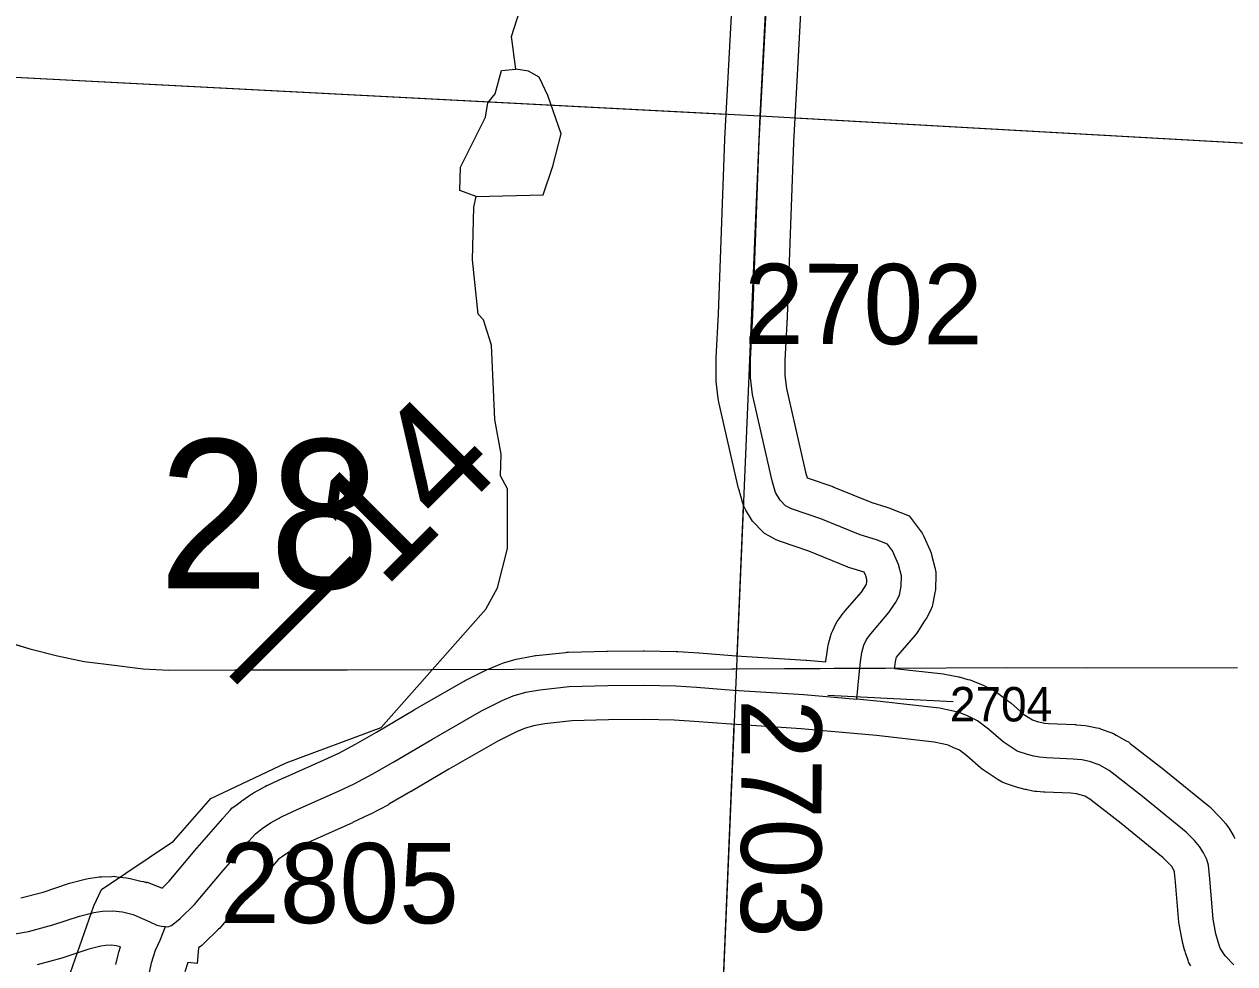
# Model space of a CAD drawing. Extents: x -157.2 to -99.3, y 12.2 to 46.2.
# Drawn here: x -126.82 to -125.764, y 17.656 to 18.476 of the extents above; entities that cross this region are included whole.
import ezdxf

# ---------------------------------------------------------------- set-up
doc = ezdxf.new("R2010")
doc.units = 0
for name, color, linetype in [('tdCoHydroRiver', 7, 'Continuous'), ('tdCoPriCL', 7, 'Continuous'), ('tdCoPriNonDiv', 7, 'Continuous'), ('tdCoPriNonDivCL', 7, 'Continuous'), ('tdCoSecRdNmbr', 7, 'Continuous'), ('tdCoSecRteBand', 7, 'Continuous'), ('tdCoSecRteCL', 7, 'Continuous'), ('tdCoSectLine', 7, 'Continuous'), ('tdCoSectLinePart', 7, 'Continuous'), ('tdCoSectNmbr', 7, 'Continuous'), ('tdCoSurfGravel', 7, 'Continuous'), ('tdStHwyPriRefPost1', 7, 'Continuous')]:
    doc.layers.add(name, color=color, linetype=linetype)

msp = doc.modelspace()

# ---------------------------------------------------------------- linework, layer by layer
at = {"layer": 'tdCoHydroRiver'}
for points in [[(-126.3915, 18.4367), (-126.3954, 18.4652), (-126.3884, 18.4871), (-126.375, 18.5135), (-126.3601, 18.5399), (-126.2665, 18.6114), (-126.2501, 18.6346), (-126.2434, 18.647), (-126.2412, 18.6691), (-126.2102, 18.7581), (-126.2062, 18.7864), (-126.2041, 18.8621), (-126.2095, 18.8923)], [(-126.4262, 18.3256), (-126.3678, 18.3271), (-126.3592, 18.3521), (-126.3521, 18.3803), (-126.3637, 18.4138), (-126.3711, 18.4298), (-126.3805, 18.4348), (-126.3915, 18.4367)], [(-126.4179, 18.3948), (-126.416, 18.4074), (-126.4094, 18.4151), (-126.4041, 18.4354), (-126.3915, 18.4367)], [(-126.4262, 18.3256), (-126.4403, 18.3307), (-126.4397, 18.3512), (-126.4179, 18.3948)], [(-126.782, 17.643), (-126.7596, 17.707), (-126.7529, 17.7211), (-126.6902, 17.7634), (-126.6575, 17.8004), (-126.5919, 17.8316), (-126.509, 17.8624), (-126.4176, 17.9655), (-126.4076, 17.9842), (-126.3987, 18.0186), (-126.3988, 18.0707), (-126.4048, 18.0819), (-126.4043, 18.1009), (-126.4097, 18.131), (-126.4126, 18.1958), (-126.4184, 18.2133), (-126.4198, 18.2181), (-126.4244, 18.223), (-126.4294, 18.2705), (-126.4281, 18.3162), (-126.4262, 18.3256)]]:
    msp.add_lwpolyline(points, dxfattribs=at)
at = {"layer": 'tdCoPriCL'}
msp.add_lwpolyline([(-126.843, 17.9394), (-126.8155, 17.931), (-126.7913, 17.9248), (-126.7679, 17.9201), (-126.7487, 17.9177), (-126.7166, 17.9137), (-126.6942, 17.9123), (-126.6367, 17.9127), (-126.5386, 17.9127), (-126.3931, 17.9132), (-126.2031, 17.9137), (-126.2002, 17.9137), (-126.126, 17.914), (-126.092, 17.9142), (-126.069, 17.9143), (-125.9632, 17.9147), (-125.8934, 17.9145), (-125.762, 17.9147)], dxfattribs=at)
at = {"layer": 'tdCoPriNonDiv'}
msp.add_lwpolyline([(-126.8439, 17.9396), (-126.8155, 17.931), (-126.7913, 17.9248), (-126.7679, 17.9201), (-126.7487, 17.9177), (-126.7166, 17.9137), (-126.6942, 17.9123), (-126.6367, 17.9127), (-126.5386, 17.9127), (-126.3931, 17.9132), (-126.2031, 17.9137), (-126.2002, 17.9137), (-126.1143, 17.9141), (-126.069, 17.9143), (-125.9632, 17.9147), (-125.8934, 17.9145), (-125.762, 17.9147)], dxfattribs=at)
at = {"layer": 'tdCoPriNonDivCL'}
msp.add_lwpolyline([(-126.843, 17.9394), (-126.8155, 17.931), (-126.7913, 17.9248), (-126.7679, 17.9201), (-126.7487, 17.9177), (-126.7166, 17.9137), (-126.6942, 17.9123), (-126.6367, 17.9127), (-126.5386, 17.9127), (-126.3931, 17.9132), (-126.2002, 17.9137), (-126.126, 17.914), (-126.092, 17.9142), (-126.069, 17.9143), (-125.9632, 17.9147), (-125.8934, 17.9145), (-125.762, 17.9147)], dxfattribs=at)
msp.add_lwpolyline([(-126.843, 17.9394), (-126.8155, 17.931), (-126.7913, 17.9248), (-126.7679, 17.9201), (-126.7487, 17.9177), (-126.7166, 17.9137), (-126.6942, 17.9123), (-126.6367, 17.9127), (-126.5386, 17.9127), (-126.3931, 17.9132), (-126.2002, 17.9137), (-126.126, 17.914), (-126.092, 17.9142), (-126.069, 17.9143), (-125.9632, 17.9147), (-125.8934, 17.9145), (-125.762, 17.9147)], dxfattribs=at)
at = {"layer": 'tdCoSecRdNmbr'}
msp.add_line((-126.0102, 17.8849), (-126.1195, 17.8904), dxfattribs=at)
at = {"layer": 'tdCoSecRteBand'}
for points in [[(-126.8232, 17.7138), (-126.8037, 17.7189), (-126.7817, 17.7263), (-126.7807, 17.7266), (-126.7796, 17.7269), (-126.7671, 17.7301), (-126.7657, 17.7304), (-126.7644, 17.7307), (-126.7568, 17.7319), (-126.7548, 17.7322), (-126.7528, 17.7323), (-126.744, 17.7325), (-126.7418, 17.7326), (-126.7396, 17.7323), (-126.7312, 17.7313), (-126.7295, 17.7311), (-126.7278, 17.7307), (-126.7185, 17.7285), (-126.7162, 17.728), (-126.714, 17.7271), (-126.7138, 17.727), (-126.7135, 17.7278), (-126.7, 17.7224), (-126.6939, 17.7284), (-126.6696, 17.7571), (-126.6695, 17.7573), (-126.6694, 17.7574), (-126.6472, 17.7831), (-126.6469, 17.7834), (-126.6465, 17.7838), (-126.6406, 17.7902), (-126.6388, 17.7922), (-126.6366, 17.7938), (-126.6307, 17.7983), (-126.6302, 17.7986), (-126.6297, 17.799), (-126.6225, 17.8039), (-126.6214, 17.8047), (-126.6202, 17.8054), (-126.6101, 17.811), (-126.609, 17.8117), (-126.6078, 17.8122), (-126.5947, 17.8181), (-126.5946, 17.8182), (-126.5945, 17.8182), (-126.5586, 17.8341), (-126.546, 17.8401), (-126.5313, 17.8479), (-126.5131, 17.8584), (-126.4802, 17.8778), (-126.48, 17.8779), (-126.4799, 17.878), (-126.4365, 17.9029), (-126.4358, 17.9033), (-126.4351, 17.9036), (-126.4171, 17.9127), (-126.416, 17.9133), (-126.4149, 17.9137), (-126.4053, 17.9177), (-126.4038, 17.9183), (-126.4023, 17.9188), (-126.3912, 17.922), (-126.3897, 17.9224), (-126.3881, 17.9227), (-126.3758, 17.9249), (-126.3747, 17.9251), (-126.3737, 17.9252), (-126.348, 17.9279), (-126.3469, 17.928), (-126.3457, 17.9281), (-126.3122, 17.929), (-126.3119, 17.9291), (-126.3115, 17.9291), (-126.2805, 17.9293), (-126.2801, 17.9293), (-126.2797, 17.9293), (-126.2516, 17.9288), (-126.2509, 17.9288), (-126.2501, 17.9287), (-126.2319, 17.9275), (-126.2317, 17.9275), (-126.2316, 17.9275), (-126.1995, 17.925), (-126.1385, 17.9211), (-126.1381, 17.9211), (-126.1378, 17.9211), (-126.1212, 17.9196), (-126.1208, 17.9228), (-126.1208, 17.9234), (-126.1207, 17.9241), (-126.1194, 17.9322), (-126.1192, 17.9339), (-126.1187, 17.9355), (-126.117, 17.9419), (-126.1163, 17.9446), (-126.1151, 17.947), (-126.1127, 17.9522), (-126.1114, 17.9549), (-126.1096, 17.9573), (-126.1059, 17.9622), (-126.1053, 17.963), (-126.1046, 17.9638), (-126.0901, 17.9806), (-126.0861, 17.9868), (-126.0856, 17.9878), (-126.0854, 17.989), (-126.0853, 17.9914), (-126.0862, 17.9946), (-126.0876, 17.9979), (-126.1001, 18.0017), (-126.1014, 18.0021), (-126.1026, 18.0026), (-126.136, 18.0163), (-126.1607, 18.0247), (-126.163, 18.0254), (-126.1651, 18.0265), (-126.1703, 18.0292), (-126.1747, 18.0315), (-126.1781, 18.0351), (-126.1828, 18.0401), (-126.1851, 18.0425), (-126.1868, 18.0454), (-126.1908, 18.0521), (-126.1927, 18.0554), (-126.1938, 18.0591), (-126.1968, 18.0695), (-126.197, 18.0703), (-126.1972, 18.071), (-126.2144, 18.1463), (-126.2148, 18.1479), (-126.215, 18.1495), (-126.2167, 18.1643), (-126.2169, 18.166), (-126.2169, 18.1678), (-126.2169, 18.1833), (-126.2169, 18.1841), (-126.2169, 18.1848), (-126.2149, 18.2233), (-126.2092, 18.3753), (-126.2092, 18.3755), (-126.2092, 18.3758), (-126.2006, 18.5372)], [(-126.1407, 18.5341), (-126.1493, 18.3728), (-126.155, 18.2209), (-126.155, 18.2207), (-126.155, 18.2205), (-126.1569, 18.1825), (-126.1569, 18.1695), (-126.1556, 18.1581), (-126.1389, 18.0852), (-126.1374, 18.0801), (-126.1159, 18.0729), (-126.115, 18.0726), (-126.1141, 18.0722), (-126.0811, 18.0587), (-126.068, 18.0546), (-126.0671, 18.0543), (-126.0662, 18.054), (-126.0565, 18.0503), (-126.0484, 18.0471), (-126.0432, 18.0401), (-126.039, 18.0344), (-126.0371, 18.0318), (-126.0357, 18.0289), (-126.0303, 18.0168), (-126.0292, 18.0144), (-126.0286, 18.0118), (-126.0261, 18.0019), (-126.0251, 17.9979), (-126.0252, 17.9938), (-126.0255, 17.9849), (-126.0255, 17.9826), (-126.026, 17.9802), (-126.0275, 17.9723), (-126.0283, 17.968), (-126.0303, 17.964), (-126.0335, 17.9579), (-126.0342, 17.9566), (-126.035, 17.9554), (-126.0409, 17.9463), (-126.042, 17.9445), (-126.0433, 17.943), (-126.0585, 17.9254), (-126.0598, 17.9237), (-126.0598, 17.9237), (-126.0604, 17.9215), (-126.0612, 17.9157), (-126.0614, 17.914), (-126.0186, 17.9091), (-126.0173, 17.909), (-126.0159, 17.9087), (-126.0053, 17.9065), (-126.0046, 17.9063), (-126.0039, 17.9062), (-125.9973, 17.9044), (-125.9952, 17.9039), (-125.9932, 17.9031), (-125.9855, 17.8998), (-125.9848, 17.8995), (-125.984, 17.8992), (-125.9759, 17.8952), (-125.9734, 17.894), (-125.9711, 17.8923), (-125.9615, 17.8852), (-125.9606, 17.8845), (-125.9597, 17.8838), (-125.9484, 17.8739), (-125.941, 17.8691), (-125.9368, 17.8677), (-125.9329, 17.8667), (-125.9305, 17.8662), (-125.9269, 17.8659), (-125.9041, 17.8649), (-125.9033, 17.8649), (-125.9024, 17.8648), (-125.895, 17.8641), (-125.8933, 17.8639), (-125.8917, 17.8635), (-125.8848, 17.8621), (-125.8829, 17.8617), (-125.8811, 17.861), (-125.8727, 17.8581), (-125.8702, 17.8572), (-125.8678, 17.8558), (-125.8592, 17.8509), (-125.8573, 17.8498), (-125.8556, 17.8485), (-125.8265, 17.8258), (-125.8263, 17.8256), (-125.8261, 17.8254), (-125.7878, 17.7943), (-125.7866, 17.7934), (-125.7855, 17.7923), (-125.7784, 17.7851), (-125.7776, 17.7843), (-125.7768, 17.7834), (-125.7724, 17.7783), (-125.7708, 17.7764), (-125.7695, 17.7743), (-125.7661, 17.7687), (-125.7652, 17.7672), (-125.7644, 17.7656)], [(-125.9982, 17.8377), (-126.0046, 17.8425), (-126.0095, 17.8448), (-126.0144, 17.8469), (-126.0183, 17.8479), (-126.0268, 17.8497), (-126.0769, 17.8554), (-126.0968, 17.8572), (-126.1267, 17.8598), (-126.1266, 17.8598), (-126.1267, 17.8598), (-126.1427, 17.8613), (-126.2035, 17.8652), (-126.2037, 17.8652), (-126.2039, 17.8652), (-126.236, 17.8677), (-126.2534, 17.8688), (-126.2804, 17.8693), (-126.3108, 17.8691), (-126.3428, 17.8681), (-126.3663, 17.8656), (-126.376, 17.8639), (-126.384, 17.8616), (-126.391, 17.8587), (-126.4073, 17.8505), (-126.4499, 17.826), (-126.4828, 17.8066), (-126.4829, 17.8066), (-126.483, 17.8065), (-126.5017, 17.7957), (-126.5022, 17.7954), (-126.5027, 17.7951), (-126.5184, 17.7867), (-126.5191, 17.7864), (-126.5197, 17.7861), (-126.5333, 17.7797), (-126.5336, 17.7795), (-126.5339, 17.7794), (-126.5701, 17.7634), (-126.5819, 17.7581), (-126.5896, 17.7537), (-126.5951, 17.7499), (-126.5984, 17.7475), (-126.6021, 17.7434), (-126.6239, 17.7183), (-126.6489, 17.6886), (-126.6498, 17.6875), (-126.6509, 17.6865), (-126.6632, 17.6744), (-126.6643, 17.6733), (-126.6655, 17.6724), (-126.6683, 17.6702), (-126.6693, 17.6566), (-126.6777, 17.6573), (-126.6802, 17.6492)], [(-125.8028, 17.6544), (-125.8045, 17.6571), (-125.8055, 17.6601), (-125.8075, 17.6658), (-125.8079, 17.6671), (-125.8082, 17.6684), (-125.81, 17.6753), (-125.8102, 17.676), (-125.8103, 17.6768), (-125.8128, 17.6893), (-125.8131, 17.691), (-125.8132, 17.6926), (-125.8162, 17.7276), (-125.8171, 17.7363), (-125.8171, 17.7365), (-125.8183, 17.739), (-125.8195, 17.7411), (-125.8216, 17.7435), (-125.8269, 17.7488), (-125.8637, 17.7787), (-125.8908, 17.7999), (-125.8952, 17.8024), (-125.8993, 17.8038), (-125.9026, 17.8045), (-125.9075, 17.805), (-125.9301, 17.806), (-125.9307, 17.806), (-125.9313, 17.806), (-125.9372, 17.8065), (-125.9389, 17.8067), (-125.9406, 17.807), (-125.9456, 17.808), (-125.9464, 17.8082), (-125.9472, 17.8084), (-125.9529, 17.8099), (-125.9539, 17.8101), (-125.9548, 17.8104), (-125.9637, 17.8134), (-125.9675, 17.8146), (-125.9708, 17.8168), (-125.9831, 17.8249), (-125.9847, 17.826), (-125.9862, 17.8273), (-125.9982, 17.8377)], [(-126.7403, 17.6557), (-126.7384, 17.6641), (-126.7381, 17.6652), (-126.7378, 17.6663), (-126.7363, 17.6711), (-126.74, 17.6719), (-126.7445, 17.6725), (-126.7492, 17.6723), (-126.7535, 17.6716), (-126.7638, 17.669), (-126.7857, 17.6617), (-126.7866, 17.6614), (-126.7875, 17.6612), (-126.8089, 17.6555)]]:
    msp.add_lwpolyline(points, dxfattribs=at)
at = {"layer": 'tdCoSecRteCL'}
for points in [[(-126.0941, 17.8871), (-126.0925, 17.9058), (-126.0916, 17.9142), (-126.091, 17.9196), (-126.0898, 17.9277), (-126.088, 17.9341), (-126.0856, 17.9393), (-126.0819, 17.9442), (-126.0661, 17.9626), (-126.0602, 17.9717), (-126.057, 17.9779), (-126.0555, 17.9858), (-126.0552, 17.9946), (-126.0577, 18.0045), (-126.0631, 18.0166), (-126.0673, 18.0223), (-126.0769, 18.026), (-126.0912, 18.0304), (-126.1255, 18.0445), (-126.1512, 18.0531), (-126.1563, 18.0558), (-126.161, 18.0607), (-126.165, 18.0674), (-126.1679, 18.0777), (-126.1852, 18.153), (-126.1869, 18.1678), (-126.1869, 18.1833), (-126.1849, 18.222), (-126.1793, 18.3742), (-126.1706, 18.5357)], [(-126.697, 17.6888), (-126.695, 17.6886), (-126.6918, 17.6898), (-126.6842, 17.6959), (-126.6719, 17.7079), (-126.6467, 17.7378), (-126.6245, 17.7634), (-126.6186, 17.7698), (-126.6127, 17.7743), (-126.6055, 17.7792), (-126.5954, 17.7849), (-126.5823, 17.7908), (-126.5461, 17.8068), (-126.5325, 17.8132), (-126.5167, 17.8216), (-126.498, 17.8325), (-126.4649, 17.852), (-126.4215, 17.8769), (-126.4035, 17.886), (-126.3939, 17.8899), (-126.3828, 17.8931), (-126.3705, 17.8954), (-126.3449, 17.8981), (-126.3113, 17.8991), (-126.2802, 17.8993), (-126.2521, 17.8988), (-126.2339, 17.8976), (-126.2016, 17.8951), (-126.1404, 17.8912), (-126.0941, 17.8871)], [(-125.7653, 17.6554), (-125.773, 17.6631), (-125.7772, 17.67), (-125.7791, 17.6756), (-125.7809, 17.6825), (-125.7833, 17.6951), (-125.7863, 17.7304), (-125.7875, 17.7422), (-125.789, 17.7472), (-125.7917, 17.7531), (-125.7952, 17.7587), (-125.7996, 17.7639), (-125.8068, 17.7711), (-125.845, 17.8021), (-125.8741, 17.8248), (-125.8827, 17.8298), (-125.8911, 17.8327), (-125.898, 17.8342), (-125.9054, 17.8349), (-125.9288, 17.8359), (-125.9347, 17.8364), (-125.9397, 17.8374), (-125.9453, 17.8389), (-125.9542, 17.8418), (-125.9666, 17.85), (-125.9794, 17.8611), (-125.989, 17.8682), (-125.9971, 17.8722), (-126.0048, 17.8754), (-126.0114, 17.8771), (-126.022, 17.8793), (-126.0738, 17.8852), (-126.0941, 17.8871)], [(-127.2006, 17.6935), (-127.1917, 17.6941), (-127.0992, 17.6912), (-127.0386, 17.6872), (-126.9722, 17.6843), (-126.879, 17.6813), (-126.8492, 17.6808), (-126.8388, 17.6811), (-126.8284, 17.6823), (-126.8166, 17.6845), (-126.7952, 17.6902), (-126.7722, 17.6978), (-126.7596, 17.701), (-126.752, 17.7023), (-126.7431, 17.7025), (-126.7347, 17.7015), (-126.7254, 17.6993), (-126.7199, 17.6971), (-126.7107, 17.6928), (-126.7046, 17.6901), (-126.7005, 17.689), (-126.697, 17.6888)], [(-126.7293, 16.9263), (-126.7274, 16.9976), (-126.7257, 17.0772), (-126.722, 17.2096), (-126.7188, 17.3487), (-126.7114, 17.4918), (-126.7097, 17.5426), (-126.7109, 17.568), (-126.7134, 17.5924), (-126.7136, 17.6178), (-126.7129, 17.6365), (-126.7111, 17.6488), (-126.7092, 17.6572), (-126.7057, 17.6681), (-126.7018, 17.677), (-126.697, 17.6888)]]:
    msp.add_lwpolyline(points, dxfattribs=at)
at = {"layer": 'tdCoSectLine'}
for points in [[(-126.1785, 18.396), (-126.1262, 19.4021)], [(-127.1645, 18.4472), (-126.1785, 18.396)], [(-126.2213, 17.3866), (-126.1785, 18.396)], [(-126.1785, 18.396), (-125.2033, 18.3412)]]:
    msp.add_lwpolyline(points, dxfattribs=at)
at = {"layer": 'tdCoSectLinePart'}
for points in [[(-127.1138, 18.4446), (-126.2085, 18.3975)], [(-126.1486, 18.3943), (-125.6764, 18.3678)], [(-126.1985, 17.925), (-126.1929, 18.0559)], [(-126.2213, 17.3866), (-126.201, 17.8652)]]:
    msp.add_lwpolyline(points, dxfattribs=at)
at = {"layer": 'tdCoSurfGravel'}
for points in [[(-126.0941, 17.8871), (-126.0925, 17.9058), (-126.0916, 17.9142), (-126.091, 17.9196), (-126.0898, 17.9277), (-126.088, 17.9341), (-126.0856, 17.9393), (-126.0819, 17.9442), (-126.0661, 17.9626), (-126.0602, 17.9717), (-126.057, 17.9779), (-126.0555, 17.9858), (-126.0552, 17.9946), (-126.0577, 18.0045), (-126.0631, 18.0166), (-126.0673, 18.0223), (-126.0769, 18.026), (-126.0912, 18.0304), (-126.1255, 18.0445), (-126.1512, 18.0531), (-126.1563, 18.0558), (-126.161, 18.0607), (-126.165, 18.0674), (-126.1679, 18.0777), (-126.1852, 18.153), (-126.1869, 18.1678), (-126.1869, 18.1833), (-126.1849, 18.222), (-126.1793, 18.3742), (-126.1706, 18.5357)], [(-126.8284, 17.6823), (-126.8166, 17.6845), (-126.7952, 17.6902), (-126.7722, 17.6978), (-126.7596, 17.701), (-126.752, 17.7023), (-126.7431, 17.7025), (-126.7347, 17.7015), (-126.7254, 17.6993), (-126.7199, 17.6971), (-126.7107, 17.6928), (-126.7046, 17.6901), (-126.7005, 17.689), (-126.697, 17.6888), (-126.695, 17.6886), (-126.6918, 17.6898), (-126.6842, 17.6959), (-126.6719, 17.7079), (-126.6467, 17.7378), (-126.6245, 17.7634), (-126.6186, 17.7698), (-126.6127, 17.7743), (-126.6055, 17.7792), (-126.5954, 17.7849), (-126.5823, 17.7908), (-126.5461, 17.8068), (-126.5325, 17.8132), (-126.5167, 17.8216), (-126.498, 17.8325), (-126.4649, 17.852), (-126.4215, 17.8769), (-126.4035, 17.886), (-126.3939, 17.8899), (-126.3828, 17.8931), (-126.3705, 17.8954), (-126.3449, 17.8981), (-126.3113, 17.8991), (-126.2802, 17.8993), (-126.2521, 17.8988), (-126.2339, 17.8976), (-126.2016, 17.8951), (-126.1404, 17.8912), (-126.0941, 17.8871)], [(-125.7653, 17.6554), (-125.773, 17.6631), (-125.7772, 17.67), (-125.7791, 17.6756), (-125.7809, 17.6825), (-125.7833, 17.6951), (-125.7863, 17.7304), (-125.7875, 17.7422), (-125.789, 17.7472), (-125.7917, 17.7531), (-125.7952, 17.7587), (-125.7996, 17.7639), (-125.8068, 17.7711), (-125.845, 17.8021), (-125.8741, 17.8248), (-125.8827, 17.8298), (-125.8911, 17.8327), (-125.898, 17.8342), (-125.9054, 17.8349), (-125.9288, 17.8359), (-125.9347, 17.8364), (-125.9397, 17.8374), (-125.9453, 17.8389), (-125.9542, 17.8418), (-125.9666, 17.85), (-125.9794, 17.8611), (-125.989, 17.8682), (-125.9971, 17.8722), (-126.0048, 17.8754), (-126.0114, 17.8771), (-126.022, 17.8793), (-126.0738, 17.8852), (-126.0941, 17.8871)], [(-126.7293, 16.9263), (-126.7274, 16.9976), (-126.7257, 17.0772), (-126.722, 17.2096), (-126.7188, 17.3487), (-126.7114, 17.4918), (-126.7097, 17.5426), (-126.7109, 17.568), (-126.7134, 17.5924), (-126.7136, 17.6178), (-126.7129, 17.6365), (-126.7111, 17.6488), (-126.7092, 17.6572), (-126.7057, 17.6681), (-126.7018, 17.677), (-126.697, 17.6888)]]:
    msp.add_lwpolyline(points, dxfattribs=at)

# ---------------------------------------------------------------- texts
at = {"layer": 'tdCoSecRdNmbr'}
for s, height, rotation, p in [('2702', 0.07, 359.9042, (-126.1925, 18.197)), ('2704', 0.03, 359.9044, (-126.013, 17.8678)), ('2703', 0.07, 269.9046, (-126.1948, 17.8872)), ('2805', 0.07, 359.9039, (-126.6495, 17.6919))]:
    msp.add_text(s, height=height, rotation=rotation, dxfattribs=at).set_placement(p)
at = {"layer": 'tdCoSectNmbr'}
msp.add_text('28', height=0.13, rotation=359.9038, dxfattribs=at).set_placement((-126.7034, 17.9838))
at = {"layer": 'tdStHwyPriRefPost1'}
msp.add_text('‒‒14', height=0.1, rotation=45, dxfattribs=at).set_placement((-126.6119, 17.8773))

doc.saveas('drawing.dxf')
